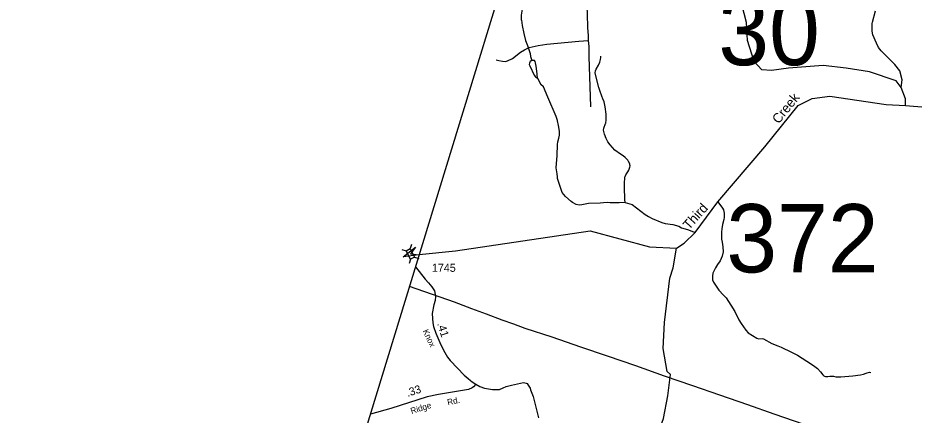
# Model space of a CAD drawing. Extents: x 1473865 to 1648260, y 639067 to 773536.
# Drawn here: x 1473865 to 1487863, y 722202 to 728401 of the extents above; entities that cross this region are included whole.
import ezdxf

# ---------------------------------------------------------------- set-up
doc = ezdxf.new("R2010")
doc.units = 0
for name, color, linetype in [('Exist Boundary Political CountyLine', 7, 'Continuous'), ('Exist Hydrographic Creek Single Shore', 7, 'Continuous'), ('Exist Hydrographic Creek Single Shore Label', 7, 'Continuous'), ('Exist Hydrographic Misc Water Feature', 7, 'Continuous'), ('Exist Road Non-System Type 51', 7, 'Continuous'), ('Exist Road Secondary Mileage Hundredths English Label', 7, 'Continuous'), ('Exist Road Secondary Structure Standard Bridge Attributed CELL', 7, 'Continuous'), ('Exist Road Secondary Structure Standard Bridge CELL', 7, 'Continuous'), ('Exist Road Secondary Structure Standard Bridge Number Label', 7, 'Continuous'), ('Exist Road Secondary Type 51 Attributed', 7, 'Continuous'), ('Exist Road Secondary Type 51 Label', 7, 'Continuous'), ('Exist Road Secondary Type 51 Number Label', 7, 'Continuous'), ('Exist Utilities Electrical Transmission Line', 7, 'Continuous')]:
    doc.layers.add(name, color=color, linetype=linetype)

msp = doc.modelspace()

# ---------------------------------------------------------------- linework, layer by layer
at = {"layer": 'Exist Boundary Political CountyLine'}
msp.add_lwpolyline([(1493930, 769716), (1473865, 704260), (1482487, 657504)], dxfattribs=at)
at = {"layer": 'Exist Hydrographic Creek Single Shore'}
msp.add_line((1480134, 724710), (1480699, 724765), dxfattribs=at)
for points in [[(1487727, 727036), (1489001, 726931), (1489356, 726918), (1489836, 726847), (1490249, 726699), (1490422, 726587), (1490591, 726295), (1490764, 726160), (1491420, 726360), (1491980, 726589), (1493401, 727159), (1493731, 727297)], [(1484151, 724805), (1484272, 724884), (1484445, 725054), (1484798, 725528), (1485532, 726391), (1486052, 727033), (1486270, 727144), (1486546, 727181), (1487428, 727052), (1487727, 727036)], [(1480699, 724765), (1482803, 725078), (1483730, 724828), (1484151, 724805)], [(1480623, 720446), (1480848, 720599), (1481225, 720687), (1481722, 720953), (1482056, 721195), (1482214, 721339), (1482513, 721406), (1482879, 721343), (1483054, 721362), (1483658, 721596), (1483802, 721745), (1483951, 722149), (1484015, 722505), (1484057, 722837), (1484006, 722880), (1483945, 723240), (1483963, 723647), (1484047, 724339), (1484099, 724499), (1484151, 724805)]]:
    msp.add_lwpolyline(points, dxfattribs=at)
at = {"layer": 'Exist Hydrographic Misc Water Feature'}
msp.add_line((1481980, 727460), (1482035, 727364), dxfattribs=at)
for points in [[(1487727, 727036), (1487729, 727137), (1487664, 727317), (1487582, 727418), (1487169, 727560), (1486803, 727619), (1486445, 727656), (1485903, 727617), (1485636, 727580), (1485486, 727593), (1485363, 727720), (1485260, 728047), (1485248, 728330), (1485131, 728775), (1484963, 729202), (1484977, 729537), (1484945, 729619), (1484806, 729747), (1484219, 730064), (1483957, 730329), (1483759, 730457), (1483456, 730802)], [(1481729, 728364), (1481732, 728444), (1481750, 728570), (1481767, 728744), (1481772, 728816), (1481777, 728856), (1481794, 728903)], [(1487664, 727317), (1487677, 727437), (1487639, 727577), (1487565, 727674), (1487459, 727779), (1487378, 727856), (1487347, 727889), (1487310, 727937), (1487275, 728008), (1487221, 728137), (1487206, 728193), (1487208, 728313), (1487213, 728337), (1487258, 728512)], [(1481729, 728364), (1481739, 728284), (1481766, 728160), (1481796, 728046), (1481823, 727969), (1481864, 727846), (1481873, 727797), (1481880, 727765), (1481891, 727736)], [(1483349, 725519), (1483343, 725565), (1483343, 725604), (1483343, 725635), (1483340, 725692), (1483340, 725811), (1483345, 725916), (1483349, 725928), (1483362, 725952), (1483394, 725999), (1483407, 726023), (1483424, 726070), (1483426, 726094), (1483424, 726106), (1483421, 726126), (1483405, 726159), (1483392, 726179), (1483350, 726222), (1483321, 726248), (1483275, 726273), (1483191, 726335), (1483114, 726418), (1483079, 726469), (1483054, 726517), (1483025, 726589), (1483014, 726650), (1483015, 726682), (1483043, 726752), (1483048, 726757), (1483053, 726811), (1483054, 726897), (1483036, 727013), (1483022, 727089), (1483003, 727138), (1482987, 727178), (1482961, 727250), (1482940, 727316), (1482886, 727520), (1482884, 727544), (1482887, 727575), (1482897, 727599), (1482936, 727662), (1482957, 727710), (1482966, 727750), (1482970, 727782), (1482971, 727806)], [(1481891, 727736), (1481867, 727722), (1481862, 727709), (1481856, 727693), (1481853, 727675), (1481859, 727653), (1481928, 727506), (1481951, 727481), (1481980, 727460)], [(1481980, 727460), (1481978, 727525), (1481972, 727571), (1481959, 727646), (1481949, 727700), (1481943, 727719), (1481934, 727734), (1481916, 727738), (1481897, 727738), (1481891, 727736)], [(1483349, 725519), (1483258, 725516), (1483231, 725513), (1483197, 725516), (1483116, 725517), (1483076, 725520), (1483010, 725513), (1482959, 725510), (1482779, 725504), (1482673, 725486), (1482633, 725478), (1482585, 725491), (1482530, 725520), (1482506, 725536), (1482418, 725613), (1482364, 725675), (1482315, 725831), (1482296, 725896), (1482293, 725920), (1482286, 725968), (1482275, 726060), (1482287, 726256), (1482294, 726427), (1482299, 726467), (1482312, 726523), (1482324, 726571), (1482326, 726635), (1482307, 726722), (1482294, 726793), (1482296, 726799), (1482274, 726864), (1482143, 727166), (1482074, 727323), (1482035, 727364)], [(1483349, 725519), (1483458, 725489), (1483661, 725332), (1483713, 725302), (1483771, 725270), (1483923, 725209), (1483975, 725194), (1484093, 725179), (1484190, 725151), (1484232, 725126), (1484324, 725100), (1484445, 725054)], [(1484798, 725528), (1484873, 725433), (1484886, 725407), (1484899, 725351), (1484898, 725287), (1484893, 725255), (1484871, 725178), (1484859, 725108), (1484853, 725058), (1484856, 724948), (1484867, 724900), (1484878, 724828), (1484880, 724748), (1484863, 724684), (1484834, 724609), (1484793, 724553), (1484760, 724498), (1484722, 724419), (1484714, 724371), (1484713, 724339), (1484717, 724315), (1484730, 724275), (1484812, 724153), (1484884, 724072), (1484928, 724031), (1485003, 723918), (1485064, 723817), (1485125, 723688), (1485160, 723631), (1485235, 723526), (1485274, 723485), (1485408, 723403), (1485432, 723394), (1485488, 723395), (1485512, 723391), (1485639, 723318), (1485736, 723282), (1485785, 723264), (1485949, 723185), (1486044, 723135), (1486190, 723043), (1486293, 722978), (1486356, 722927), (1486403, 722878), (1486436, 722828), (1486452, 722813), (1486464, 722807), (1486482, 722803), (1486506, 722802), (1486514, 722806), (1486546, 722809), (1486602, 722808), (1486642, 722800), (1486720, 722797), (1486906, 722815), (1487027, 722832), (1487075, 722843), (1487115, 722855), (1487131, 722862), (1487169, 722870), (1487187, 722869)]]:
    msp.add_lwpolyline(points, dxfattribs=at)
at = {"layer": 'Exist Road Non-System Type 51'}
for points in [[(1482717, 728743), (1482720, 728728), (1482740, 728638), (1482751, 728576), (1482758, 728466), (1482764, 728247), (1482772, 728125), (1482771, 728047)], [(1481336, 727748), (1481378, 727735), (1481433, 727726), (1481479, 727722), (1481513, 727729), (1481592, 727770), (1481716, 727866), (1481776, 727903), (1481849, 727937), (1481993, 727969), (1482126, 727989), (1482292, 728008), (1482462, 728021), (1482628, 728038), (1482771, 728047)], [(1482771, 728047), (1482781, 727957), (1482782, 727797), (1482809, 727011)]]:
    msp.add_lwpolyline(points, dxfattribs=at)
at = {"layer": 'Exist Road Secondary Structure Standard Bridge Attributed CELL'}
msp.add_lwpolyline([(1480125, 724705), (1479883, 724673), (1480076, 724822), (1479996, 724720)], close=True, dxfattribs=at)
at = {"layer": 'Exist Road Secondary Structure Standard Bridge CELL'}
for p, q in [((1480011, 724866), (1479990, 724800)), ((1479862, 724787), (1479928, 724767)), ((1479999, 724634), (1479979, 724568)), ((1480060, 724666), (1480126, 724645))]:
    msp.add_line(p, q, dxfattribs=at)
msp.add_lwpolyline([(1479990, 724800), (1480061, 724666), (1479998, 724633), (1479928, 724767)], close=True, dxfattribs=at)
at = {"layer": 'Exist Road Secondary Type 51 Attributed'}
for points in [[(1480074, 724515), (1480224, 724326), (1480277, 724265), (1480332, 724205), (1480371, 724141), (1480386, 724052), (1480380, 723991), (1480363, 723921), (1480337, 723788), (1480340, 723712), (1480344, 723643), (1480358, 723585), (1480394, 723481), (1480471, 723301), (1480534, 723179), (1480577, 723105), (1480616, 723054), (1480733, 722932), (1480837, 722826), (1480898, 722772), (1480934, 722744), (1480962, 722723), (1481017, 722686)], [(1481017, 722686), (1480982, 722643), (1480963, 722625), (1480903, 722603), (1480435, 722525), (1480258, 722489), (1479688, 722307), (1479370, 722218)], [(1481017, 722686), (1481079, 722650), (1481151, 722621), (1481276, 722599), (1481325, 722601), (1481387, 722604), (1481443, 722629), (1481493, 722646), (1481576, 722670), (1481760, 722709), (1481802, 722699), (1481817, 722695), (1481837, 722671), (1481864, 722620), (1481874, 722598), (1481911, 722490), (1481998, 722161)]]:
    msp.add_lwpolyline(points, dxfattribs=at)
at = {"layer": 'Exist Utilities Electrical Transmission Line'}
msp.add_lwpolyline([(1488149, 721327), (1487717, 721498), (1487285, 721649), (1486990, 721750), (1486639, 721872), (1486148, 722054), (1485680, 722217), (1485269, 722362), (1484827, 722515), (1484409, 722660), (1483965, 722811), (1483515, 722971), (1483076, 723120), (1482656, 723262), (1482208, 723416), (1481788, 723553), (1481609, 723621), (1481429, 723685), (1481183, 723778), (1480955, 723860), (1480685, 723963), (1479981, 724211)], dxfattribs=at)

# ---------------------------------------------------------------- texts
at = {"layer": 'Exist Hydrographic Creek Single Shore Label'}
for s, rotation, p in [('Creek', 51.0273, (1485748, 726737)), ('Third', 48.0954, (1484349, 725084))]:
    msp.add_text(s, height=150, rotation=rotation, dxfattribs=at).set_placement(p)
at = {"layer": 'Exist Road Secondary Mileage Hundredths English Label'}
for s, rotation, p in [('.41', 287.4789, (1480412, 723628)), ('.33', 17.6443, (1479953, 722486))]:
    msp.add_text(s, height=125, rotation=rotation, dxfattribs=at).set_placement(p)
at = {"layer": 'Exist Road Secondary Structure Standard Bridge Number Label'}
for s, p in [('30', (1484805, 727663)), ('372', (1484931, 724429))]:
    msp.add_text(s, height=1066.3, dxfattribs=at).set_placement(p)
at = {"layer": 'Exist Road Secondary Type 51 Label'}
for s, rotation, p in [('Knox', 295.3578, (1480184, 723514)), ('Rd.', 12.1828, (1480582, 722354)), ('Ridge', 17.2962, (1480015, 722218))]:
    msp.add_text(s, height=95, rotation=rotation, dxfattribs=at).set_placement(p)
at = {"layer": 'Exist Road Secondary Type 51 Number Label'}
msp.add_text('1745', height=125, dxfattribs=at).set_placement((1480332, 724438))

doc.saveas('drawing.dxf')
